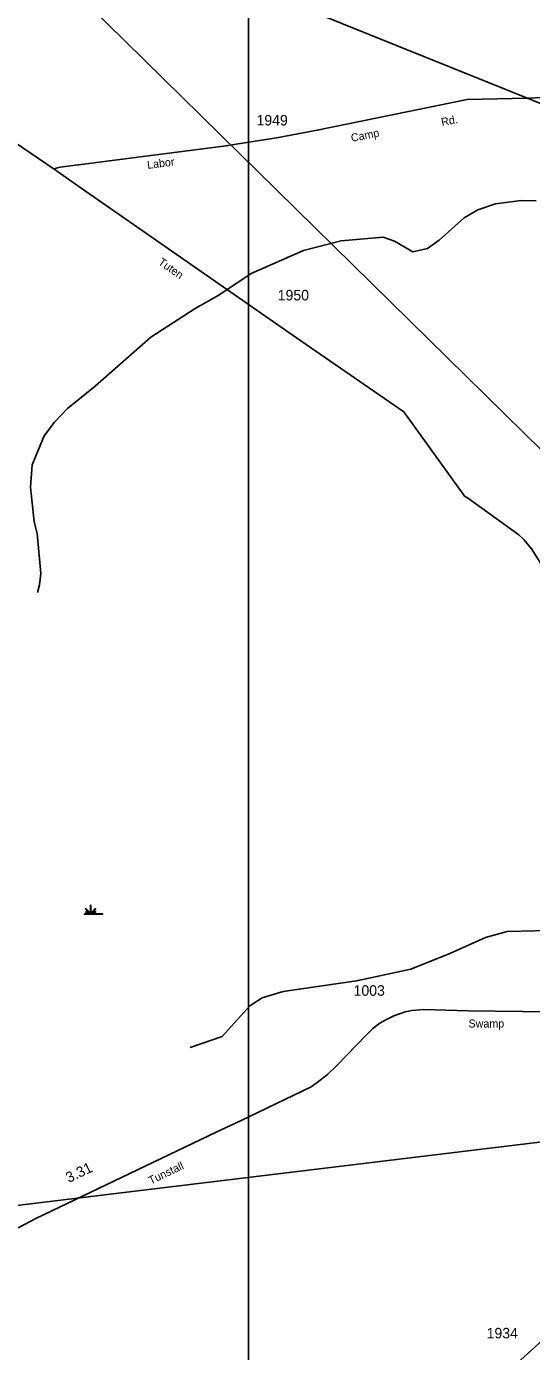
# Model space of a CAD drawing. Extents: x 2532689 to 2764727, y 536648 to 732970.
# Drawn here: x 2622999 to 2628999, y 565369 to 581101 of the extents above; entities that cross this region are included whole.
import ezdxf

# ---------------------------------------------------------------- set-up
doc = ezdxf.new("R2010")
doc.units = 0
for name, color, linetype in [('Exist Hydrographic Creek Single Shore', 7, 'Continuous'), ('Exist Hydrographic Swamp CELL', 7, 'Continuous'), ('Exist Railroad Mainline', 7, 'Continuous'), ('Exist Road Secondary Mileage Hundredths English Label', 7, 'Continuous'), ('Exist Road Secondary Type 20 Attributed', 7, 'Continuous'), ('Exist Road Secondary Type 51 Attributed', 7, 'Continuous'), ('Exist Road Secondary Type 51 Label', 7, 'Continuous'), ('Exist Road Secondary Type 51 Number Label', 7, 'Continuous'), ('Exist Utilities Electrical Transmission Line', 7, 'Continuous'), ('Map Preparation Inset Cut Line', 7, 'Continuous')]:
    doc.layers.add(name, color=color, linetype=linetype)

msp = doc.modelspace()

# ---------------------------------------------------------------- linework, layer by layer
at = {"layer": 'Exist Hydrographic Creek Single Shore'}
for points in [[(2623132, 574383), (2623155, 574473), (2623169, 574608), (2623126, 575082), (2623090, 575222), (2623048, 575631), (2623067, 575898), (2623210, 576242), (2623332, 576404), (2623487, 576565), (2623814, 576831), (2624477, 577412), (2625004, 577755), (2625284, 577911), (2625670, 578170), (2626289, 578441), (2626737, 578558), (2627236, 578601), (2627371, 578554), (2627590, 578425), (2627764, 578464), (2627904, 578565), (2628198, 578830), (2628363, 578925), (2628570, 578996), (2628877, 579035), (2629053, 579032)], [(2624945, 568977), (2625325, 569110), (2625651, 569475), (2625799, 569569), (2626048, 569642), (2626920, 569769), (2627567, 569907), (2628030, 570093), (2628451, 570284), (2628708, 570357), (2629366, 570370)]]:
    msp.add_lwpolyline(points, dxfattribs=at)
at = {"layer": 'Exist Hydrographic Swamp CELL'}
msp.add_lwpolyline([(2623687, 570567), (2623739, 570567), (2623741, 570571), (2623703, 570586), (2623706, 570591), (2623744, 570575), (2623745, 570578), (2623701, 570623), (2623706, 570628), (2623751, 570582), (2623758, 570585), (2623758, 570668), (2623765, 570668), (2623765, 570585), (2623771, 570582), (2623816, 570628), (2623822, 570623), (2623777, 570578), (2623779, 570574), (2623820, 570593), (2623822, 570588), (2623782, 570570), (2623783, 570567), (2623904, 570567), (2623904, 570560), (2623687, 570560)], close=True, dxfattribs=at)
at = {"layer": 'Exist Railroad Mainline'}
msp.add_lwpolyline([(2619121, 584500), (2619299, 584407), (2620031, 584030), (2620417, 583856), (2620797, 583675), (2621922, 583128), (2622304, 582932), (2622472, 582857), (2622654, 582783), (2622704, 582764), (2623480, 582454), (2630987, 579432)], dxfattribs=at)
at = {"layer": 'Exist Road Secondary Type 20 Attributed'}
for points in [[(2617530, 582073), (2620028, 580783), (2620127, 580765), (2620365, 580710), (2620718, 580658), (2620977, 580619), (2621131, 580590), (2621256, 580551), (2621319, 580526), (2621599, 580394), (2622312, 580054), (2622416, 580002), (2622498, 579958), (2622590, 579905), (2623328, 579406)], [(2623328, 579406), (2623621, 579203), (2626257, 577371), (2627481, 576525), (2628189, 575549), (2628202, 575525), (2628238, 575506), (2628849, 575065), (2628909, 575009), (2628998, 574901), (2629109, 574726), (2629411, 574228), (2629484, 574108), (2629542, 573997), (2629659, 573868), (2629748, 573796), (2629776, 573778), (2630271, 573388), (2630327, 573347), (2631093, 572984), (2631620, 572762), (2631844, 572704)]]:
    msp.add_lwpolyline(points, dxfattribs=at)
at = {"layer": 'Exist Road Secondary Type 51 Attributed'}
for points in [[(2623328, 579406), (2623342, 579413), (2623354, 579421), (2623400, 579432), (2623609, 579457), (2623619, 579458), (2624387, 579559), (2625341, 579682), (2625993, 579782), (2626453, 579869), (2628236, 580234), (2628949, 580252)], [(2628949, 580252), (2630875, 580330), (2631143, 580271), (2631569, 580168), (2631842, 580119), (2631952, 580150), (2632030, 580200)], [(2629213, 569401), (2628245, 569416), (2627716, 569431), (2627579, 569419), (2627499, 569403), (2627365, 569356), (2627276, 569313), (2627199, 569268), (2627116, 569205), (2627040, 569131), (2626917, 569003), (2626689, 568768), (2626576, 568657), (2626453, 568562), (2626380, 568512), (2626274, 568459), (2625548, 568113), (2625252, 567974), (2623112, 566949), (2622900, 566839)], [(2632314, 568481), (2629294, 565660), (2629133, 565509), (2627946, 564428), (2627609, 564105), (2627471, 563956), (2627428, 563889), (2627395, 563825), (2627306, 563628), (2627040, 563038), (2626720, 562333), (2626485, 561793)]]:
    msp.add_lwpolyline(points, dxfattribs=at)
at = {"layer": 'Exist Utilities Electrical Transmission Line'}
for points in [[(2634075, 571204), (2621698, 583357), (2619382, 585595), (2615435, 589477), (2604415, 595140), (2601574, 596933), (2600570, 597562), (2598554, 598788), (2596183, 600276)], [(2634133, 568522), (2632269, 568279), (2629064, 567849), (2621899, 566983), (2618558, 566585), (2618091, 566526), (2616752, 566190), (2614897, 565536)]]:
    msp.add_lwpolyline(points, dxfattribs=at)
at = {"layer": 'Map Preparation Inset Cut Line'}
msp.add_lwpolyline([(2674379, 597817), (2625636, 597817), (2625636, 554972), (2674379, 554972)], close=True, dxfattribs=at)

# ---------------------------------------------------------------- texts
at = {"layer": 'Exist Road Secondary Mileage Hundredths English Label'}
msp.add_text('3.31', height=125, rotation=25.5815, dxfattribs=at).set_placement((2623502, 567369))
at = {"layer": 'Exist Road Secondary Type 51 Label'}
for s, rotation, p in [('Rd.', 11.304, (2627936, 579918)), ('Camp', 11.304, (2626864, 579730)), ('Labor', 7.4015, (2624439, 579410)), ('Tuten', 325.2053, (2624556, 578284)), ('Swamp', 359.9579, (2628251, 569216)), ('Tunstall', 25.548, (2624476, 567350))]:
    msp.add_text(s, height=95, rotation=rotation, dxfattribs=at).set_placement(p)
at = {"layer": 'Exist Road Secondary Type 51 Number Label'}
for s, p in [('1949', (2625732, 579926)), ('1950', (2625984, 577849)), ('1003', (2626885, 569593)), ('1934', (2628466, 565525))]:
    msp.add_text(s, height=125, dxfattribs=at).set_placement(p)

doc.saveas('drawing.dxf')
